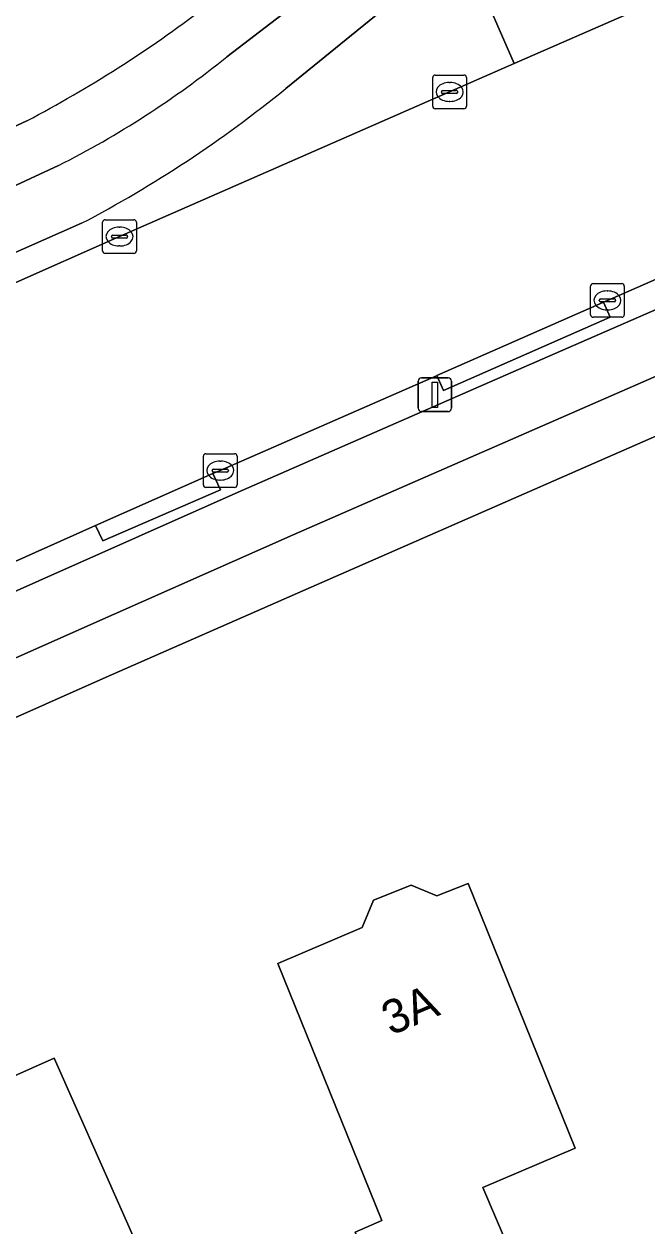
# Model space of a CAD drawing. Extents: x 157320 to 158835, y 386650 to 388491.
# Drawn here: x 157828.7 to 157847.2, y 387742.21 to 387777.87 of the extents above; entities that cross this region are included whole.
import ezdxf

# ---------------------------------------------------------------- set-up
doc = ezdxf.new("R2010")
doc.units = 0
for name, color, linetype in [('IMGEO_Berm_open', 7, 'Continuous'), ('IMGEO_Erf', 7, 'Continuous'), ('IMGEO_Fietspad_open', 7, 'Continuous'), ('IMGEO_Groenvoorziening', 7, 'Continuous'), ('IMGEO_Kolk', 7, 'Continuous'), ('IMGEO_Lichtmast', 7, 'Continuous'), ('IMGEO_Pand', 7, 'Continuous'), ('IMGEO_Pand_nummerreeks', 7, 'Continuous'), ('IMGEO_Rijbaan_lokaal_open', 7, 'Continuous'), ('IMGEO_Voetpad_open', 7, 'Continuous')]:
    doc.layers.add(name, color=color, linetype=linetype)

msp = doc.modelspace()

# ---------------------------------------------------------------- linework, layer by layer
at = {"layer": 'IMGEO_Berm_open'}
for points in [[(157825.018, 387768.678), (157831.537, 387771.565), (157843.258, 387776.704), (157841.945, 387779.7), (157841.637, 387780.213), (157839.427, 387778.35), (157836.471, 387775.957)], [(157863.66, 387777.349), (157862.5, 387776.887), (157846.023, 387769.675), (157845.904, 387769.619), (157846.099, 387769.175), (157841.159, 387766.996), (157840.962, 387767.442), (157840.947, 387767.435), (157834.528, 387764.625), (157834.309, 387764.533), (157834.534, 387764.055), (157831.038, 387762.539), (157830.821, 387762.995), (157826.947, 387761.265), (157827.147, 387760.797), (157823.696, 387759.296), (157823.485, 387759.737), (157822.606, 387759.344)], [(157823.216, 387758.725), (157835.06, 387763.984), (157843.156, 387767.523), (157863.031, 387776.185), (157863.068, 387776.049), (157864.008, 387776.443)], [(157830.412, 387771.96), (157824.626, 387769.413), (157818.792, 387766.794), (157811.326, 387763.457), (157802.02, 387759.247), (157796.796, 387756.844), (157791.514, 387754.422), (157784.002, 387750.892), (157782.111, 387750), (157777.727, 387747.932), (157769.083, 387743.789), (157769.287, 387743.353), (157770.466, 387743.543), (157770.712, 387743.64), (157771.088, 387743.794)]]:
    msp.add_lwpolyline(points, dxfattribs=at)
for points in [[(157846.099, 387769.175), (157845.904, 387769.619), (157845.799, 387769.569), (157840.962, 387767.442), (157841.159, 387766.996)], [(157834.534, 387764.055), (157834.309, 387764.533), (157830.821, 387762.995), (157831.038, 387762.539)]]:
    msp.add_lwpolyline(points, close=True, dxfattribs=at)
msp.add_arc((157813.483, 387804.213), 36.426, 297.6939, 309.1301, dxfattribs=at)
at = {"layer": 'IMGEO_Erf'}
msp.add_lwpolyline([(157864.126, 387772.947), (157837.386, 387761.239), (157831.138, 387758.491), (157825.817, 387756.137), (157813.3, 387750.568), (157812.042, 387750), (157807.394, 387747.901), (157801.377, 387745.165), (157794.254, 387741.847)], dxfattribs=at)
for points in [[(157836.236, 387750), (157838.736, 387751.065), (157839.08, 387751.878), (157840.194, 387752.329), (157840.962, 387752.004), (157841.886, 387752.379), (157842.85, 387750), (157845.067, 387744.525), (157842.327, 387743.356), (157845.995, 387734.764), (157840.37, 387732.362), (157838.836, 387735.954), (157840.777, 387736.782), (157838.535, 387742.035), (157839.325, 387742.372)], [(157815.101, 387726.652), (157814.762, 387728.43), (157813.824, 387733.341), (157814.878, 387733.808), (157812.342, 387739.525), (157818.203, 387742.125), (157820.553, 387743.167), (157820.621, 387743.803), (157822.805, 387744.772), (157823.311, 387744.403), (157823.704, 387744.577), (157829.595, 387747.191), (157831.622, 387742.621), (157833.978, 387737.31), (157831.137, 387736.049), (157830.721, 387736.988), (157827.658, 387735.629), (157822.152, 387733.187), (157821.807, 387733.034), (157823.07, 387730.187)]]:
    msp.add_lwpolyline(points, close=True, dxfattribs=at)
at = {"layer": 'IMGEO_Fietspad_open'}
for points in [[(157846.354, 387786.457), (157844.279, 387784.789), (157840.999, 387782.043), (157838.663, 387780.059), (157836.365, 387778.156), (157834.719, 387776.897)], [(157836.471, 387775.957), (157839.427, 387778.35), (157841.637, 387780.213), (157845.183, 387783.202), (157845.684, 387783.629), (157846.191, 387784.05)], [(157864.008, 387776.443), (157863.068, 387776.049), (157863.031, 387776.185), (157843.156, 387767.523), (157835.06, 387763.984), (157823.216, 387758.725), (157815.175, 387755.151), (157810.091, 387752.884), (157804.677, 387750.444), (157803.739, 387750), (157797.893, 387747.327), (157788.445, 387742.834), (157770.171, 387734.176), (157769.959, 387734.638)], [(157767.728, 387731.043), (157779.548, 387736.625), (157789.197, 387741.196), (157793.841, 387743.435), (157800.368, 387746.45), (157806.723, 387749.381), (157808.098, 387750), (157812.222, 387751.857), (157817.687, 387754.31), (157825.13, 387757.594), (157830.503, 387759.975), (157836.688, 387762.719), (157865.106, 387775.129)], [(157829.725, 387773.675), (157827.906, 387772.832), (157822.414, 387770.394), (157817.284, 387768.125), (157813.4, 387766.376), (157808.696, 387764.269), (157801.848, 387761.151), (157800.462, 387760.535), (157793.32, 387757.246), (157777.795, 387749.967), (157770.699, 387746.575), (157765.921, 387744.31)], [(157769.287, 387743.353), (157769.083, 387743.789), (157777.727, 387747.932), (157782.111, 387750), (157784.002, 387750.892), (157791.514, 387754.422), (157796.796, 387756.844), (157802.02, 387759.247), (157811.326, 387763.457), (157818.792, 387766.794), (157824.626, 387769.413), (157830.412, 387771.96)]]:
    msp.add_lwpolyline(points, dxfattribs=at)
for centre, radius, start, end in [((157817.019, 387798.851), 28.201, 296.7804, 308.8777), ((157813.483, 387804.213), 36.426, 297.6939, 309.1301)]:
    msp.add_arc(centre, radius, start, end, dxfattribs=at)
at = {"layer": 'IMGEO_Groenvoorziening'}
msp.add_lwpolyline([(157834.735, 387794.704), (157834.59, 387803.008), (157829.841, 387803.049), (157827.248, 387803.057), (157827.296, 387801.136), (157827.696, 387801.146), (157827.831, 387795.693), (157828.198, 387780.92), (157828.255, 387778.621), (157827.826, 387778.443), (157827.631, 387774.47), (157828.788, 387775.002)], dxfattribs=at)
msp.add_arc((157811.254, 387808.367), 37.691, 297.7224, 307.2313, dxfattribs=at)
at = {"layer": 'IMGEO_Kolk'}
for p, q in [((157840.836, 387775.431), (157840.836, 387776.283)), ((157840.911, 387776.357), (157841.763, 387776.357)), ((157841.837, 387776.283), (157841.837, 387775.431)), ((157841.095, 387775.851), (157841.095, 387775.863)), ((157841.533, 387775.814), (157841.135, 387775.814)), ((157841.138, 387775.9), (157841.536, 387775.9)), ((157841.324, 387776.137), (157841.349, 387776.137)), ((157841.579, 387775.863), (157841.579, 387775.851)), ((157841.347, 387775.577), (157841.322, 387775.577)), ((157841.763, 387775.357), (157840.911, 387775.357)), ((157831.035, 387771.141), (157831.035, 387771.993)), ((157831.11, 387772.067), (157831.962, 387772.067)), ((157832.036, 387771.993), (157832.036, 387771.141)), ((157831.294, 387771.561), (157831.294, 387771.573)), ((157831.337, 387771.61), (157831.735, 387771.61)), ((157831.523, 387771.847), (157831.548, 387771.847)), ((157831.778, 387771.573), (157831.778, 387771.561)), ((157831.732, 387771.524), (157831.334, 387771.524)), ((157831.546, 387771.287), (157831.521, 387771.287)), ((157831.962, 387771.067), (157831.11, 387771.067)), ((157845.597, 387770.174), (157846.449, 387770.174)), ((157845.522, 387769.248), (157845.522, 387770.1)), ((157846.01, 387769.954), (157846.035, 387769.954)), ((157846.523, 387770.1), (157846.523, 387769.248)), ((157845.781, 387769.668), (157845.781, 387769.68)), ((157846.219, 387769.631), (157845.821, 387769.631)), ((157845.824, 387769.717), (157846.222, 387769.717)), ((157846.033, 387769.394), (157846.008, 387769.394)), ((157846.265, 387769.68), (157846.265, 387769.668)), ((157846.449, 387769.174), (157845.597, 387769.174)), ((157834.102, 387765.124), (157834.954, 387765.124)), ((157834.027, 387764.198), (157834.027, 387765.05)), ((157834.515, 387764.904), (157834.54, 387764.904)), ((157835.028, 387765.05), (157835.028, 387764.198)), ((157834.286, 387764.618), (157834.286, 387764.63)), ((157834.724, 387764.581), (157834.326, 387764.581)), ((157834.329, 387764.667), (157834.727, 387764.667)), ((157834.77, 387764.63), (157834.77, 387764.618)), ((157834.954, 387764.124), (157834.102, 387764.124)), ((157834.538, 387764.344), (157834.513, 387764.344))]:
    msp.add_line(p, q, dxfattribs=at)
for points in [[(157840.836, 387775.431), (157840.836, 387776.283)], [(157840.911, 387776.357), (157841.763, 387776.357)], [(157841.837, 387776.283), (157841.837, 387775.431)], [(157841.763, 387775.357), (157840.911, 387775.357)], [(157831.035, 387771.141), (157831.035, 387771.993)], [(157831.11, 387772.067), (157831.962, 387772.067)], [(157832.036, 387771.993), (157832.036, 387771.141)], [(157831.962, 387771.067), (157831.11, 387771.067)], [(157845.597, 387770.174), (157846.449, 387770.174)], [(157845.522, 387769.248), (157845.522, 387770.1)], [(157846.523, 387770.1), (157846.523, 387769.248)], [(157846.449, 387769.174), (157845.597, 387769.174)], [(157834.102, 387765.124), (157834.954, 387765.124)], [(157834.027, 387764.198), (157834.027, 387765.05)], [(157835.028, 387765.05), (157835.028, 387764.198)], [(157834.954, 387764.124), (157834.102, 387764.124)]]:
    msp.add_lwpolyline(points, dxfattribs=at)
for centre, radius, start, end in [((157840.913, 387776.281), 0.0765, 91.552, 178.448), ((157840.913, 387776.281), 0.0765, 91.552, 178.448), ((157841.761, 387776.281), 0.0765, 1.552, 88.448), ((157841.761, 387776.281), 0.0765, 1.552, 88.448), ((157841.135, 387775.86), 0.0403, 85.8775, 175.7526), ((157841.132, 387775.85), 0.0366, 178.938, 274.7102), ((157841.536, 387775.857), 0.043, 264.8664, 352.4533), ((157841.54, 387775.862), 0.0386, 1.7309, 96.639), ((157840.913, 387775.433), 0.0765, 181.552, 268.448), ((157840.913, 387775.433), 0.0765, 181.552, 268.448), ((157841.761, 387775.433), 0.0765, 271.552, 358.448), ((157841.761, 387775.433), 0.0765, 271.552, 358.448), ((157831.112, 387771.991), 0.0765, 91.552, 178.448), ((157831.112, 387771.991), 0.0765, 91.552, 178.448), ((157831.96, 387771.991), 0.0765, 1.552, 88.448), ((157831.96, 387771.991), 0.0765, 1.552, 88.448), ((157831.334, 387771.57), 0.0403, 85.8775, 175.7526), ((157831.331, 387771.56), 0.0366, 178.938, 274.7102), ((157831.735, 387771.567), 0.043, 264.8664, 352.4533), ((157831.739, 387771.572), 0.0386, 1.7309, 96.639), ((157831.112, 387771.143), 0.0765, 181.552, 268.448), ((157831.112, 387771.143), 0.0765, 181.552, 268.448), ((157831.96, 387771.143), 0.0765, 271.552, 358.448), ((157831.96, 387771.143), 0.0765, 271.552, 358.448), ((157845.599, 387770.098), 0.0765, 91.552, 178.448), ((157845.599, 387770.098), 0.0765, 91.552, 178.448), ((157846.447, 387770.098), 0.0765, 1.552, 88.448), ((157846.447, 387770.098), 0.0765, 1.552, 88.448), ((157845.821, 387769.677), 0.0403, 85.8775, 175.7526), ((157845.818, 387769.667), 0.0366, 178.938, 274.7102), ((157846.222, 387769.674), 0.043, 264.8664, 352.4533), ((157846.226, 387769.679), 0.0386, 1.7309, 96.639), ((157845.599, 387769.25), 0.0765, 181.552, 268.448), ((157845.599, 387769.25), 0.0765, 181.552, 268.448), ((157846.447, 387769.25), 0.0765, 271.552, 358.448), ((157846.447, 387769.25), 0.0765, 271.552, 358.448), ((157834.104, 387765.048), 0.0765, 91.552, 178.448), ((157834.104, 387765.048), 0.0765, 91.552, 178.448), ((157834.952, 387765.048), 0.0765, 1.552, 88.448), ((157834.952, 387765.048), 0.0765, 1.552, 88.448), ((157834.326, 387764.627), 0.0403, 85.8775, 175.7526), ((157834.323, 387764.617), 0.0366, 178.938, 274.7102), ((157834.727, 387764.624), 0.043, 264.8664, 352.4533), ((157834.731, 387764.629), 0.0386, 1.7309, 96.639), ((157834.104, 387764.2), 0.0765, 181.552, 268.448), ((157834.104, 387764.2), 0.0765, 181.552, 268.448), ((157834.952, 387764.2), 0.0765, 271.552, 358.448), ((157834.952, 387764.2), 0.0765, 271.552, 358.448)]:
    msp.add_arc(centre, radius, start, end, dxfattribs=at)
for centre, major_axis, ratio, start_param, end_param in [((157841.323, 387775.857), (-0.387, 0.002), 0.722429, 4.712389, 7.853982), ((157841.348, 387775.857), (-0.39, 0.002), 0.717154, 1.570796, 4.712389), ((157831.522, 387771.567), (-0.387, 0.002), 0.722429, 4.712389, 7.853982), ((157831.547, 387771.567), (-0.39, 0.002), 0.717154, 1.570796, 4.712389), ((157846.009, 387769.674), (-0.387, 0.002), 0.722429, 4.712389, 7.853982), ((157846.034, 387769.674), (-0.39, 0.002), 0.717154, 1.570796, 4.712389), ((157834.514, 387764.624), (-0.387, 0.002), 0.722429, 4.712389, 7.853982), ((157834.539, 387764.624), (-0.39, 0.002), 0.717154, 1.570796, 4.712389)]:
    msp.add_ellipse(centre, major_axis=major_axis, ratio=ratio, start_param=start_param, end_param=end_param, dxfattribs=at)
at = {"layer": 'IMGEO_Lichtmast'}
for p, q in [((157840.403, 387766.473), (157840.403, 387767.273)), ((157840.403, 387767.273), (157840.403, 387766.473)), ((157840.503, 387767.373), (157841.293, 387767.373)), ((157841.293, 387767.373), (157840.503, 387767.373)), ((157841.393, 387767.273), (157841.393, 387766.473)), ((157841.393, 387766.473), (157841.393, 387767.273)), ((157841.293, 387766.373), (157840.503, 387766.373)), ((157840.503, 387766.373), (157841.293, 387766.373))]:
    msp.add_line(p, q, dxfattribs=at)
msp.add_lwpolyline([(157840.823, 387767.248), (157840.973, 387767.248), (157840.973, 387766.498), (157840.823, 387766.498), (157840.823, 387767.248)], dxfattribs=at)
for centre, start, end in [((157840.503, 387767.273), 90, 180), ((157840.503, 387767.273), 90, 180), ((157841.293, 387767.273), 0, 90), ((157841.293, 387767.273), 360, 90), ((157840.503, 387766.473), 180, 270), ((157840.503, 387766.473), 180, 270), ((157841.293, 387766.473), 270, 0), ((157841.293, 387766.473), 270, 0)]:
    msp.add_arc(centre, 0.1, start, end, dxfattribs=at)
at = {"layer": 'IMGEO_Pand'}
for points in [[(157840.37, 387732.362), (157845.995, 387734.764), (157842.327, 387743.356), (157845.067, 387744.525), (157842.85, 387750), (157841.886, 387752.379), (157840.962, 387752.004), (157840.194, 387752.329), (157839.08, 387751.878), (157838.736, 387751.065), (157836.236, 387750), (157839.325, 387742.372), (157838.535, 387742.035), (157840.777, 387736.782), (157838.836, 387735.954)], [(157823.704, 387744.577), (157827.658, 387735.629), (157830.721, 387736.988), (157831.137, 387736.049), (157833.978, 387737.31), (157831.622, 387742.621), (157829.595, 387747.191)]]:
    msp.add_lwpolyline(points, close=True, dxfattribs=at)
at = {"layer": 'IMGEO_Rijbaan_lokaal_open'}
for points in [[(157926.454, 387810.082), (157924.132, 387811.179), (157923.463, 387811.495), (157923.037, 387811.549), (157917.181, 387808.983), (157910.914, 387806.295), (157907.925, 387805), (157900.796, 387801.925), (157886.287, 387795.649), (157886.113, 387795.556), (157867.367, 387787.314), (157863.788, 387785.721), (157848.855, 387779.149), (157843.258, 387776.704), (157831.537, 387771.565), (157825.018, 387768.678)], [(157822.606, 387759.344), (157823.485, 387759.737), (157826.947, 387761.265), (157830.821, 387762.995), (157834.309, 387764.533), (157834.528, 387764.625), (157840.947, 387767.435), (157840.962, 387767.442), (157845.799, 387769.569), (157845.904, 387769.619), (157846.023, 387769.675), (157862.5, 387776.887), (157863.66, 387777.349), (157877.821, 387783.552), (157898.534, 387792.559), (157928.836, 387805.602)]]:
    msp.add_lwpolyline(points, dxfattribs=at)
msp.add_lwpolyline([(157843.258, 387776.704), (157848.855, 387779.149), (157846.842, 387783.768), (157845.726, 387782.853), (157841.945, 387779.7)], close=True, dxfattribs=at)
at = {"layer": 'IMGEO_Voetpad_open'}
for points in [[(157834.719, 387776.897), (157836.365, 387778.156), (157838.663, 387780.059), (157840.999, 387782.043), (157844.279, 387784.789), (157846.354, 387786.457)], [(157865.106, 387775.129), (157836.688, 387762.719), (157830.503, 387759.975), (157825.13, 387757.594), (157817.687, 387754.31), (157812.222, 387751.857), (157808.098, 387750), (157806.723, 387749.381), (157800.368, 387746.45), (157793.841, 387743.435), (157789.197, 387741.196), (157779.548, 387736.625), (157767.728, 387731.043)], [(157828.788, 387775.002), (157827.631, 387774.47), (157816.404, 387769.874), (157816.567, 387769.505), (157814.435, 387768.575), (157814.47, 387768.474), (157803.737, 387763.63), (157803.685, 387763.769), (157800.606, 387762.378), (157798.206, 387761.256), (157792.651, 387758.723), (157785.609, 387755.46), (157785.288, 387755.285), (157781.29, 387753.385), (157777.108, 387751.397), (157774.214, 387750), (157770.02, 387747.976), (157764.745, 387745.384)], [(157800.462, 387760.535), (157801.848, 387761.151), (157808.696, 387764.269), (157813.4, 387766.376), (157817.284, 387768.125), (157822.414, 387770.394), (157827.906, 387772.832), (157829.725, 387773.675)], [(157767.54, 387729.135), (157770.315, 387730.462), (157772.157, 387731.342), (157780.283, 387735.18), (157790.1, 387739.844), (157794.254, 387741.847), (157801.377, 387745.165), (157807.394, 387747.901), (157812.042, 387750), (157813.3, 387750.568), (157825.817, 387756.137), (157831.138, 387758.491), (157837.386, 387761.239), (157864.126, 387772.947)]]:
    msp.add_lwpolyline(points, dxfattribs=at)
for centre, radius, start, end in [((157811.254, 387808.367), 37.691, 297.7224, 307.2313), ((157817.019, 387798.851), 28.201, 296.7804, 308.8777)]:
    msp.add_arc(centre, radius, start, end, dxfattribs=at)

# ---------------------------------------------------------------- texts
at = {"layer": 'IMGEO_Pand_nummerreeks'}
msp.add_text('3A', height=1, rotation=22.8341, dxfattribs=at).set_placement((157839.592, 387747.855))

doc.saveas('drawing.dxf')
